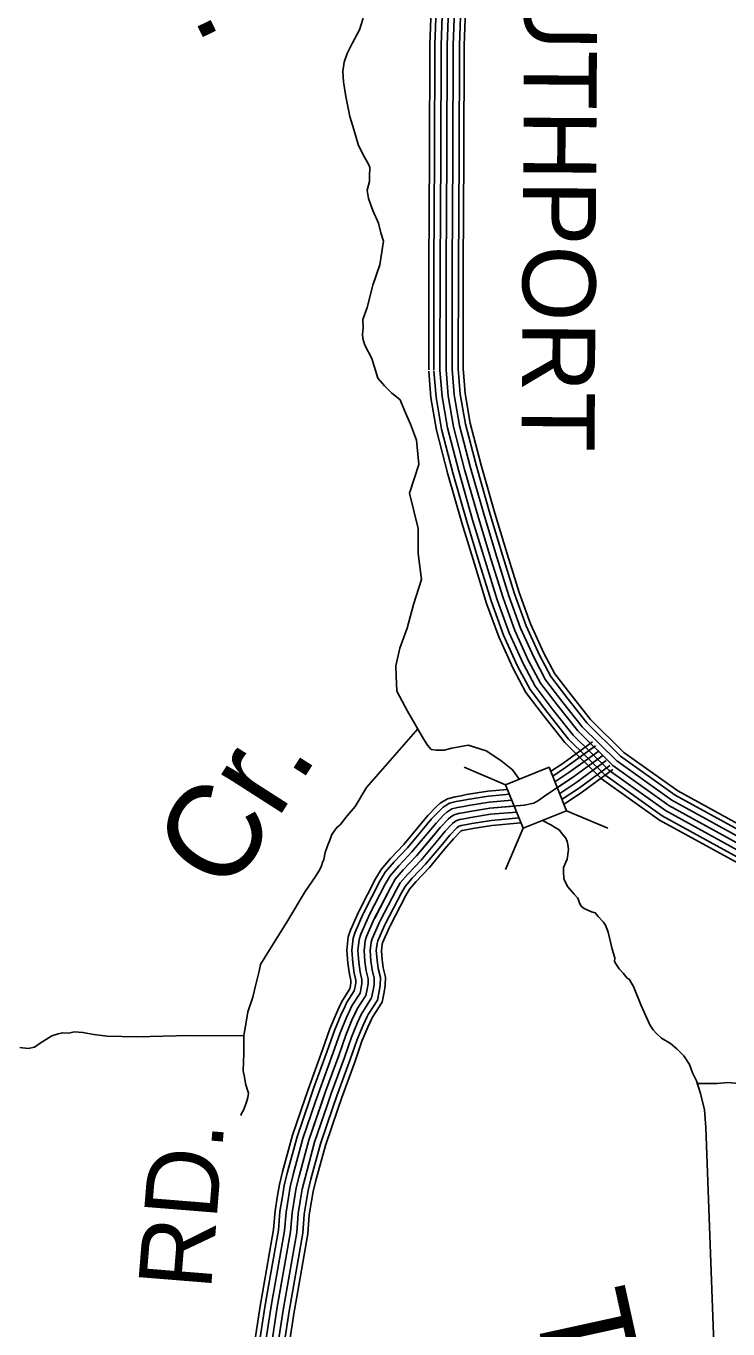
# Model space of a CAD drawing. Extents: x 1551132 to 1791609, y 378168 to 563823.
# Drawn here: x 1624306 to 1627866, y 421824 to 428427 of the extents above; entities that cross this region are included whole.
import ezdxf

# ---------------------------------------------------------------- set-up
doc = ezdxf.new("R2010")
doc.units = 0
for name, color, linetype in [('DESIGN - DRAINAGE - Bridges and Cross Drains Size Text', 7, 'Continuous'), ('DESIGN - ROW - Right-of-Way and Easement Labels', 7, 'Continuous'), ('DESIGN - TRANSPORTATION - Text', 7, 'Continuous'), ('SURVEY - CONTOURS - Index with Text', 7, 'Continuous'), ('SURVEY - DRAINAGE - Storm Sewer', 7, 'Continuous'), ('SURVEY - TRANSPORTATION - Roads', 7, 'Continuous')]:
    doc.layers.add(name, color=color, linetype=linetype)

msp = doc.modelspace()

# ---------------------------------------------------------------- linework, layer by layer
at = {"layer": 'DESIGN - TRANSPORTATION - Text'}
for points in [[(1626015.823, 428467.338), (1625997.231, 428407.403), (1625960.524, 428337.643), (1625934.016, 428287.808), (1625919.583, 428243.874), (1625913.108, 428195.839), (1625916.6, 428143.696), (1625927.883, 428069.427), (1625948.916, 427969), (1625968.282, 427902.665), (1625991.515, 427822.254), (1626022.947, 427761.803), (1626044.588, 427723.502), (1626050.455, 427709.41), (1626050.338, 427697.393), (1626048.146, 427677.375), (1626047.771, 427639.299), (1626035.338, 427595.332), (1626037.222, 427583.29), (1626042.93, 427553.172), (1626064.354, 427492.821), (1626093.745, 427428.386), (1626105.27, 427378.159), (1626118.861, 427335.933), (1626114.545, 427303.916), (1626099.678, 427215.888), (1626064.662, 427114.036), (1626035.53, 427000.099), (1626014.93, 426940.189), (1626016.522, 426898.088), (1626012.205, 426866.071), (1626013.997, 426844.004), (1626023.663, 426809.836), (1626059.021, 426741.326)], [(1626059.021, 426741.326), (1626090.312, 426641.598)], [(1626090.312, 426641.598), (1626123.752, 426604.056), (1626158.935, 426567.196), (1626204.15, 426532.112), (1626225.933, 426477.827), (1626255.774, 426409.601), (1626285.615, 426328.582), (1626298.406, 426204.92), (1626251.507, 426059.942), (1626294.14, 425880.837), (1626294.14, 425752.917), (1626311.906, 425621.747), (1626271.073, 425494.368), (1626238.416, 425374.832), (1626202.158, 425273.421), (1626182.159, 425183.668), (1626183.042, 425133.534), (1626187.3, 425055.273), (1626241.049, 424953.862), (1626321.938, 424813.759), (1626342.296, 424781.916), (1626360.754, 424760.782), (1626386.762, 424757.657), (1626427.186, 424757.657), (1626465.593, 424767.766), (1626548.458, 424781.916), (1626639.414, 424753.607), (1626714.387, 424704.565), (1626773.161, 424657.522), (1626809.277, 424608.787)], [(1626292.772, 424864.277), (1626032.045, 424568.502), (1625975.88, 424471.533), (1625934.831, 424424.34), (1625899.823, 424379.022), (1625881.515, 424365.397), (1625856.724, 424329.871), (1625846.058, 424300.045), (1625835.441, 424272.219), (1625822.691, 424238.427), (1625815.892, 424202.501), (1625810.358, 424188.309), (1625805.183, 424170.667), (1625796.784, 424152.816), (1625773.992, 424117.24), (1625722.277, 424040.222), (1625633.021, 423893.884), (1625560.422, 423777.24), (1625518.923, 423710.013), (1625496.04, 423670.437), (1625489.29, 423636.511), (1625469.649, 423562.784), (1625456.358, 423504.949), (1625430.717, 423431.364), (1625421.3, 423367.429), (1625410.05, 423311.561), (1625410, 423219.358), (1625408.042, 423131.206), (1625413.325, 423099.022), (1625418.608, 423066.837), (1625427.983, 423038.562), (1625433.533, 423018.395), (1625431.041, 422996.402), (1625422.425, 422968.535), (1625409.625, 422932.742), (1625399.234, 422914.933), (1625395.301, 422906.042)], [(1626925.549, 424400.882), (1626967.123, 424379.181), (1627011.68, 424351.455), (1627025.272, 424333.113), (1627042.771, 424310.679), (1627050.413, 424294.471), (1627054.054, 424278.354), (1627057.521, 424254.228), (1627050.404, 424204.277), (1627031.48, 424162.609), (1627031.038, 424142.575), (1627034.23, 424106.424), (1627037.913, 424092.307), (1627053.287, 424063.906), (1627086.47, 424027.089), (1627102.061, 424008.705), (1627107.878, 424000.555), (1627107.786, 423996.555), (1627115.386, 423978.346), (1627123.069, 423964.137), (1627136.844, 423953.812), (1627174.468, 423936.945), (1627192.367, 423932.536), (1627207.959, 423914.152), (1627235.325, 423885.477), (1627244.966, 423869.235), (1627258.199, 423834.859), (1627278.274, 423748.231), (1627291.29, 423703.847), (1627290.882, 423685.813), (1627304.39, 423663.463), (1627314.073, 423649.221), (1627333.572, 423626.737), (1627355.03, 423602.211), (1627364.888, 423595.977), (1627386.079, 423559.427), (1627425.92, 423462.332), (1627469.761, 423365.146), (1627487.169, 423338.704), (1627502.76, 423320.32), (1627528.259, 423297.703), (1627573.658, 423270.636), (1627607.066, 423243.835), (1627642.248, 423206.976), (1627671.297, 423164.241), (1627686.355, 423121.815), (1627705.455, 423081.298), (1627726.021, 423016.704), (1627746.179, 422934.077), (1627754.17, 422843.7), (1627796.26, 421703.478)], [(1625410.042, 423309.661), (1625134.449, 423310.827), (1624868.305, 423304.71), (1624718.375, 423308.043), (1624650.535, 423315.569), (1624594.786, 423326.827), (1624550.854, 423329.811), (1624522.688, 423322.419), (1624490.747, 423325.135), (1624468.623, 423319.61), (1624436.365, 423308.302), (1624377.55, 423271.526), (1624349.117, 423252.117), (1624316.951, 423244.808), (1624275.06, 423249.75)], [(1627706.255, 423066.955), (1627727.288, 423067.022), (1627813.294, 423067.114), (1627865.401, 423071.972), (1627921.283, 423066.722), (1627941.366, 423070.281), (1627953.357, 423070.014), (1628012.931, 423050.655), (1628069.046, 423034.93)]]:
    msp.add_lwpolyline(points, dxfattribs=at)
at = {"layer": 'SURVEY - CONTOURS - Index with Text'}
for points in [[(1626375.639, 428918.075), (1626353.931, 428331.776), (1626352.564, 427767.228), (1626349.247, 427208.055), (1626348.405, 426684.758)], [(1626401.356, 428917.758), (1626379.647, 428331.268), (1626378.28, 427767.12), (1626374.964, 427207.955), (1626374.122, 426684.716)], [(1626432.363, 428917.375), (1626410.647, 428330.651), (1626409.28, 427766.995), (1626405.963, 427207.838), (1626405.121, 426684.666)], [(1626463.371, 428916.992), (1626441.646, 428330.043), (1626440.279, 427766.861), (1626436.962, 427207.722), (1626436.12, 426684.616)], [(1626463.371, 428916.992), (1626441.646, 428330.043), (1626440.279, 427766.861), (1626436.962, 427207.722), (1626436.12, 426684.616)], [(1626494.378, 428916.608), (1626472.645, 428329.435), (1626471.278, 427766.728), (1626467.961, 427207.605), (1626467.119, 426684.566)], [(1626525.386, 428916.225), (1626503.644, 428328.818), (1626502.278, 427766.603), (1626498.961, 427207.488), (1626498.119, 426684.516)], [(1626550.102, 428915.925), (1626528.361, 428328.335), (1626526.994, 427766.503), (1626523.677, 427207.397), (1626522.835, 426684.475)], [(1626348.697, 426677.508), (1626359.688, 426542.371), (1626387.479, 426377.967), (1626445.653, 426155.919), (1626516.668, 425908.721), (1626580.008, 425700.474), (1626641.898, 425501.019), (1626703.48, 425330.573), (1626775.986, 425171.494), (1626841.026, 425049.807), (1626930.274, 424932.112), (1627038.463, 424795.359), (1627225.025, 424611.771), (1627518.435, 424402.232), (1627935.717, 424173.701), (1628316.399, 423956.238), (1628995.567, 423565.853), (1629607.31, 423210.419), (1630409.408, 422746.24), (1631205.972, 422269.745), (1631814.6, 421921.028)], [(1626374.322, 426679.591), (1626385.23, 426545.571), (1626412.645, 426383.383), (1626470.452, 426162.728), (1626541.326, 425916.013), (1626604.591, 425708.032), (1626666.289, 425509.202), (1626727.312, 425340.29), (1626799.052, 425182.894), (1626862.742, 425063.732), (1626950.607, 424947.863), (1627057.638, 424812.568), (1627241.617, 424631.521), (1627532.126, 424424.058), (1627948.275, 424196.152), (1628329.183, 423978.555), (1629008.433, 423588.12), (1629620.21, 423232.669), (1630422.449, 422768.399), (1631218.964, 422291.937), (1631827.974, 421943.003)], [(1626405.221, 426682.1), (1626416.012, 426549.413), (1626442.986, 426389.909), (1626500.352, 426170.936), (1626571.058, 425924.805), (1626634.223, 425717.133), (1626695.68, 425519.069), (1626756.045, 425352.007), (1626826.852, 425196.644), (1626888.925, 425080.508), (1626975.115, 424966.847), (1627080.754, 424833.318), (1627261.625, 424655.33), (1627548.643, 424450.358), (1627963.408, 424223.203), (1628344.599, 424005.447), (1629023.949, 423614.962), (1629635.76, 423259.487), (1630438.166, 422795.125), (1631234.622, 422318.696), (1631844.091, 421969.496)], [(1626436.12, 426684.616), (1626446.803, 426553.263), (1626473.319, 426396.434), (1626530.243, 426179.145), (1626600.782, 425933.597), (1626663.856, 425726.241), (1626725.079, 425528.936), (1626784.769, 425363.724), (1626854.651, 425210.395), (1626915.108, 425097.283), (1626999.623, 424985.83), (1627103.87, 424854.06), (1627281.624, 424679.139), (1627565.151, 424476.659), (1627978.541, 424250.262), (1628360.007, 424032.348), (1629039.457, 423641.805), (1629651.309, 423286.304), (1630453.89, 422821.842), (1631250.288, 422345.447), (1631860.215, 421995.988)], [(1626436.12, 426684.616), (1626446.803, 426553.263), (1626473.319, 426396.434), (1626530.243, 426179.145), (1626600.782, 425933.597), (1626663.856, 425726.241), (1626725.079, 425528.936), (1626784.769, 425363.724), (1626854.651, 425210.395), (1626915.108, 425097.283), (1626999.623, 424985.83), (1627103.87, 424854.06), (1627281.624, 424679.139), (1627565.151, 424476.659), (1627978.541, 424250.262), (1628360.007, 424032.348), (1629039.457, 423641.805), (1629651.309, 423286.304), (1630453.89, 422821.842), (1631250.288, 422345.447), (1631860.215, 421995.988)], [(1626467.019, 426687.133), (1626477.594, 426557.113), (1626503.652, 426402.959), (1626560.134, 426187.353), (1626630.507, 425942.389), (1626693.489, 425735.35), (1626754.479, 425538.803), (1626813.494, 425375.441), (1626882.45, 425224.145), (1626941.291, 425114.059), (1627024.13, 425004.814), (1627126.986, 424874.803), (1627301.624, 424702.948), (1627581.659, 424502.96), (1627993.674, 424277.321), (1628375.415, 424059.249), (1629054.965, 423668.647), (1629666.859, 423313.121), (1630469.615, 422848.56), (1631265.954, 422372.198)], [(1626497.919, 426689.642), (1626508.377, 426560.955), (1626533.993, 426409.484), (1626590.033, 426195.562), (1626660.239, 425951.181), (1626723.121, 425744.45), (1626783.87, 425548.67), (1626842.226, 425387.158), (1626910.25, 425237.895), (1626967.473, 425130.834), (1627048.638, 425023.798), (1627150.102, 424895.553), (1627321.632, 424726.757), (1627598.175, 424529.26), (1628008.807, 424304.371), (1628390.831, 424086.141), (1629070.482, 423695.489), (1629682.409, 423339.939), (1630485.331, 422875.285), (1631281.612, 422398.957)], [(1626522.551, 426691.65), (1626532.926, 426564.03), (1626558.175, 426414.684), (1626613.866, 426202.112), (1626683.939, 425958.189), (1626746.746, 425751.709), (1626807.311, 425556.537), (1626865.134, 425396.491), (1626932.416, 425248.854), (1626988.348, 425144.218), (1627068.179, 425038.94), (1627168.535, 424912.095), (1627337.573, 424745.741), (1627611.333, 424550.236), (1628020.873, 424325.947), (1628403.114, 424107.592), (1629082.848, 423716.89), (1629694.808, 423361.323), (1630497.864, 422896.586), (1631294.104, 422420.291)]]:
    msp.add_lwpolyline(points, dxfattribs=at)
at = {"layer": 'SURVEY - DRAINAGE - Storm Sewer'}
for p, q in [((1626737.945, 424581.345), (1626528.883, 424670.089)), ((1627047.238, 424450.05), (1627256.308, 424361.298)), ((1626826.935, 424361.081), (1626738.187, 424152.008))]:
    msp.add_line(p, q, dxfattribs=at)
msp.add_lwpolyline([(1626737.945, 424581.345), (1626826.951, 424361.039), (1627047.238, 424450.05), (1626958.24, 424670.355)], close=True, dxfattribs=at)
at = {"layer": 'SURVEY - TRANSPORTATION - Roads'}
for points in [[(1627179.652, 424799.376), (1627027.78, 424688.814), (1626966.656, 424648.297)], [(1627230.684, 424729.265), (1627077.279, 424617.587), (1626947.74, 424531.718), (1626905.216, 424502.418), (1626881.617, 424487.776), (1626832.776, 424477.659), (1626658.522, 424462.75), (1626556.241, 424446.549), (1626530.142, 424441.008), (1626500.042, 424435.532), (1626477.943, 424429.916), (1626459.652, 424418.449), (1626447.369, 424407.04), (1626408.819, 424367.022), (1626286.189, 424220.893), (1626218.915, 424149.941), (1626178.066, 424102.573), (1626155.35, 424062.889), (1626070.385, 423898.051), (1626032.845, 423812.532), (1626025.395, 423791.024), (1626020.136, 423741.889), (1626024.57, 423686.404), (1626031.694, 423638.169), (1626040.969, 423597.91), (1626040.503, 423571.868), (1626036.028, 423545.884), (1626029.353, 423513.3), (1625986.245, 423446.556), (1625959.204, 423388.913), (1625927.847, 423313.311), (1625891.972, 423209.725), (1625824.674, 423026.528), (1625740.226, 422779.497), (1625690.952, 422597.975), (1625675.877, 422538.115), (1625655.603, 422412.195), (1625647.869, 422316.126), (1625578.812, 421924.499), (1625519.847, 421538.697)], [(1627194.193, 424779.392), (1627041.888, 424668.514), (1626976.915, 424625.438)], [(1627212.442, 424754.333), (1627059.588, 424643.055), (1626988.464, 424595.904)], [(1627230.684, 424729.265), (1627077.279, 424617.587), (1626999.972, 424566.344)], [(1627248.925, 424704.198), (1627094.97, 424592.12), (1627013.105, 424537.852)], [(1627267.174, 424679.139), (1627112.67, 424566.661), (1627024.788, 424508.41)], [(1627282.307, 424658.347), (1627127.344, 424545.536), (1627034.538, 424484.026)], [(1626748.078, 424557.444), (1626648.031, 424548.885), (1626540.441, 424531.843), (1626513.375, 424526.101), (1626481.584, 424520.318), (1626443.402, 424510.609), (1626406.645, 424487.567), (1626386.587, 424468.942), (1626344.304, 424425.049), (1626295.43, 424366.797)], [(1626758.903, 424533.568), (1626651.022, 424524.335), (1626544.95, 424507.534), (1626518.15, 424501.842), (1626486.843, 424496.151), (1626453.252, 424487.609), (1626421.752, 424467.866), (1626403.911, 424451.299), (1626362.695, 424408.507), (1626314.363, 424350.913)], [(1626770.419, 424503.434), (1626654.772, 424493.542), (1626550.591, 424477.042), (1626524.15, 424471.425), (1626493.442, 424465.841), (1626465.593, 424458.766), (1626440.702, 424443.158), (1626425.644, 424429.165), (1626385.753, 424387.764), (1626338.104, 424330.98)], [(1626782.111, 424473.325), (1626658.522, 424462.75), (1626556.241, 424446.549), (1626530.142, 424441.008), (1626500.042, 424435.532), (1626477.943, 424429.916), (1626459.652, 424418.449), (1626447.369, 424407.04), (1626408.819, 424367.022), (1626361.854, 424311.054)], [(1626795.027, 424443.316), (1626662.272, 424431.957), (1626561.891, 424416.057), (1626536.133, 424410.59), (1626506.642, 424405.223), (1626490.292, 424401.065), (1626478.601, 424393.74), (1626469.093, 424384.914), (1626431.885, 424346.28), (1626385.603, 424291.129)], [(1626806.31, 424413.165), (1626666.022, 424401.165), (1626567.532, 424385.564), (1626542.133, 424380.173), (1626513.242, 424374.914), (1626502.634, 424372.222), (1626497.551, 424369.031), (1626490.826, 424362.78), (1626454.943, 424325.538), (1626409.344, 424271.195)], [(1626817.201, 424388.29), (1626814.81, 424388.081)], [(1626295.439, 424366.814), (1626221.457, 424278.653), (1626154.584, 424208.126), (1626106.951, 424152.891), (1626079.144, 424104.315), (1625997.529, 423945.969)], [(1626314.372, 424350.922), (1626239.907, 424262.194), (1626172.916, 424191.542), (1626127.226, 424138.549), (1626100.868, 424092.506), (1626019.495, 423934.644)], [(1626338.121, 424330.988), (1626263.048, 424241.544), (1626195.916, 424170.742), (1626152.642, 424120.566), (1626128.109, 424077.698), (1626047.044, 423920.435)], [(1626814.827, 424388.081), (1626669.138, 424375.623), (1626572.224, 424360.272), (1626547.099, 424354.939), (1626518.717, 424349.772), (1626513.05, 424348.33), (1626508.85, 424344.422), (1626474.076, 424308.329), (1626429.044, 424254.669)], [(1626361.862, 424311.062), (1626286.189, 424220.893), (1626218.915, 424149.941), (1626178.066, 424102.573), (1626155.35, 424062.889), (1626074.602, 423906.235)], [(1626385.603, 424291.137), (1626309.33, 424200.243), (1626241.915, 424129.141), (1626203.491, 424084.581), (1626182.591, 424048.08), (1626102.16, 423892.035)], [(1626409.353, 424271.203), (1626332.471, 424179.592), (1626264.914, 424108.34), (1626228.907, 424066.598), (1626209.832, 424033.272), (1626129.709, 423877.826)], [(1626429.052, 424254.669), (1626351.671, 424162.467), (1626283.989, 424091.09), (1626249.998, 424051.672), (1626232.432, 424020.98), (1626152.567, 423866.042)], [(1625997.529, 423945.969), (1625992.071, 423935.377), (1625952.046, 423844.2), (1625940.222, 423810.074), (1625933.055, 423743.056), (1625938.363, 423676.604), (1625946.413, 423622.069), (1625954.08, 423588.818), (1625953.921, 423580.051), (1625950.805, 423561.951), (1625947.671, 423546.667), (1625910.222, 423488.682), (1625901.639, 423470.382)], [(1626019.495, 423934.652), (1626014.387, 423924.735), (1625975.079, 423835.175), (1625964.496, 423804.64), (1625957.871, 423742.722), (1625962.929, 423679.396), (1625970.721, 423626.661), (1625978.846, 423591.41), (1625978.596, 423577.718), (1625975.096, 423557.367), (1625970.954, 423537.158), (1625931.888, 423476.674), (1625924.022, 423459.89)], [(1626047.053, 423920.452), (1626042.386, 423911.393), (1626003.962, 423823.858), (1625994.945, 423797.832), (1625989.004, 423742.306), (1625993.754, 423682.904), (1626001.212, 423632.419), (1626009.903, 423594.66), (1626009.553, 423574.793), (1626005.562, 423551.626), (1626000.153, 423525.225), (1625959.071, 423461.615), (1625952.088, 423446.723)], [(1626074.61, 423906.252), (1626070.385, 423898.051), (1626032.845, 423812.532), (1626025.395, 423791.024), (1626020.136, 423741.889), (1626024.57, 423686.404), (1626031.694, 423638.169), (1626040.969, 423597.91), (1626040.503, 423571.868), (1626036.028, 423545.884), (1626029.353, 423513.3), (1625986.245, 423446.556), (1625980.154, 423433.564)], [(1626102.168, 423892.051), (1626098.385, 423884.709), (1626061.727, 423801.207), (1626055.844, 423784.215), (1626051.269, 423741.472), (1626055.386, 423689.904), (1626062.177, 423643.92), (1626072.035, 423601.16), (1626071.452, 423568.943), (1626066.494, 423540.142), (1626058.552, 423501.374), (1626013.42, 423431.497), (1626008.22, 423420.405)], [(1626129.726, 423877.851), (1626126.384, 423871.367), (1626090.61, 423789.89), (1626086.293, 423777.407), (1626082.402, 423741.056), (1626086.21, 423693.413), (1626092.668, 423649.678), (1626103.093, 423604.41), (1626102.409, 423566.018), (1626096.96, 423534.4), (1626087.751, 423489.441), (1626040.602, 423416.439), (1626036.286, 423407.238)], [(1626152.583, 423866.076), (1626149.608, 423860.292), (1626114.576, 423780.498), (1626111.551, 423771.756), (1626108.226, 423740.706), (1626111.768, 423696.321), (1626117.959, 423654.453), (1626128.859, 423607.11), (1626128.084, 423563.593), (1626122.234, 423529.633), (1626111.976, 423479.549), (1626063.144, 423403.947), (1626059.569, 423396.321)], [(1625901.647, 423470.407), (1625879.865, 423423.955), (1625846.757, 423344.145), (1625810.299, 423238.867), (1625742.943, 423055.512), (1625721.91, 422993.994)], [(1625924.022, 423459.906), (1625902.472, 423413.964), (1625869.873, 423335.353), (1625833.574, 423230.559), (1625766.234, 423047.254), (1625745.292, 422985.994)], [(1625952.088, 423446.748), (1625930.838, 423401.438), (1625898.856, 423324.336), (1625862.773, 423220.142), (1625795.458, 423036.887), (1625774.625, 422975.96)], [(1625980.154, 423433.581), (1625959.204, 423388.913), (1625927.847, 423313.311), (1625891.972, 423209.725), (1625824.674, 423026.528), (1625803.958, 422965.935)], [(1626008.22, 423420.414), (1625987.57, 423376.388), (1625956.838, 423302.286), (1625921.172, 423199.308), (1625853.89, 423016.17), (1625833.29, 422955.91)], [(1626036.286, 423407.255), (1626015.936, 423363.862), (1625985.82, 423291.269), (1625950.371, 423188.891), (1625883.114, 423005.803), (1625862.623, 422945.876)], [(1626059.569, 423396.33), (1626039.461, 423353.462), (1626009.87, 423282.127), (1625974.587, 423180.241), (1625907.347, 422997.211), (1625886.956, 422937.559)], [(1625721.918, 422994.002), (1625657.269, 422804.906), (1625607.054, 422619.926), (1625590.862, 422555.632), (1625581.813, 422499.439)], [(1625745.301, 422986.011), (1625680.919, 422797.664), (1625630.97, 422613.667), (1625615.095, 422550.641), (1625606.22, 422495.506)], [(1625774.633, 422975.977), (1625710.568, 422788.58), (1625660.961, 422605.826), (1625645.486, 422544.374), (1625636.82, 422490.581)], [(1625803.966, 422965.952), (1625740.226, 422779.497), (1625690.952, 422597.975), (1625675.877, 422538.115), (1625667.427, 422485.647)], [(1625833.299, 422955.926), (1625769.883, 422770.413), (1625720.943, 422590.125), (1625706.268, 422531.857), (1625698.035, 422480.714)], [(1625862.631, 422945.893), (1625799.533, 422761.33), (1625750.934, 422582.283), (1625736.659, 422525.59), (1625728.634, 422475.789)], [(1625886.964, 422937.576), (1625824.14, 422753.788), (1625775.816, 422575.775), (1625761.867, 422520.398), (1625754.025, 422471.697)], [(1625581.821, 422499.456), (1625569.446, 422422.587), (1625561.763, 422327.16), (1625505.298, 422006.968)], [(1625606.229, 422495.523), (1625594.004, 422419.621), (1625586.304, 422324.018), (1625529.639, 422002.676)], [(1625636.828, 422490.597), (1625624.803, 422415.912), (1625617.087, 422320.068), (1625560.171, 421997.293)], [(1625667.436, 422485.664), (1625655.603, 422412.195), (1625647.869, 422316.126), (1625590.695, 421991.909)], [(1625698.043, 422480.731), (1625686.402, 422408.479), (1625678.652, 422312.184), (1625621.22, 421986.526)], [(1625728.643, 422475.805), (1625717.201, 422404.77), (1625709.435, 422308.234), (1625651.752, 421981.142)], [(1625754.034, 422471.714), (1625742.759, 422401.687), (1625734.967, 422304.968), (1625677.077, 421976.676)], [(1625505.306, 422006.985), (1625493.239, 421938.583), (1625434.191, 421552.181), (1625427.649, 421511.83)], [(1625529.647, 422002.693), (1625517.631, 421934.566), (1625458.598, 421548.339), (1625452.048, 421507.88)], [(1625560.18, 421997.309), (1625548.221, 421929.533), (1625489.223, 421543.523), (1625482.648, 421502.921)], [(1625590.704, 421991.926), (1625578.812, 421924.499), (1625519.847, 421538.697), (1625513.247, 421497.963)], [(1625621.228, 421986.543), (1625609.403, 421919.466), (1625550.471, 421533.872), (1625543.846, 421493.005)], [(1625651.761, 421981.159), (1625639.994, 421914.432), (1625581.095, 421529.056), (1625574.446, 421488.046)], [(1625677.085, 421976.692), (1625665.369, 421910.249), (1625606.495, 421525.055), (1625599.828, 421483.929)]]:
    msp.add_lwpolyline(points, dxfattribs=at)

# ---------------------------------------------------------------- texts
at = {"layer": 'DESIGN - DRAINAGE - Bridges and Cross Drains Size Text'}
for s, height, rotation, p in [('Cr.', 475.0077, 295.9656111, (1624857.488, 429079.847)), ('Cr.', 475.0059, 57.3550028, (1625332.436, 424015.646)), ('Terrapin', 475.0113, 282.3673111, (1626875.659, 421958.823))]:
    msp.add_text(s, height=height, rotation=rotation, dxfattribs=at).set_placement(p)
at = {"layer": 'DESIGN - ROW - Right-of-Way and Easement Labels'}
for s, height, rotation, p in [('SOUTHPORT', 370.0097, 269.6601, (1626837.729, 429377.479)), ('RD.', 370.0096, 85.3953083, (1625243.462, 422015.91))]:
    msp.add_text(s, height=height, rotation=rotation, dxfattribs=at).set_placement(p)

doc.saveas('drawing.dxf')
